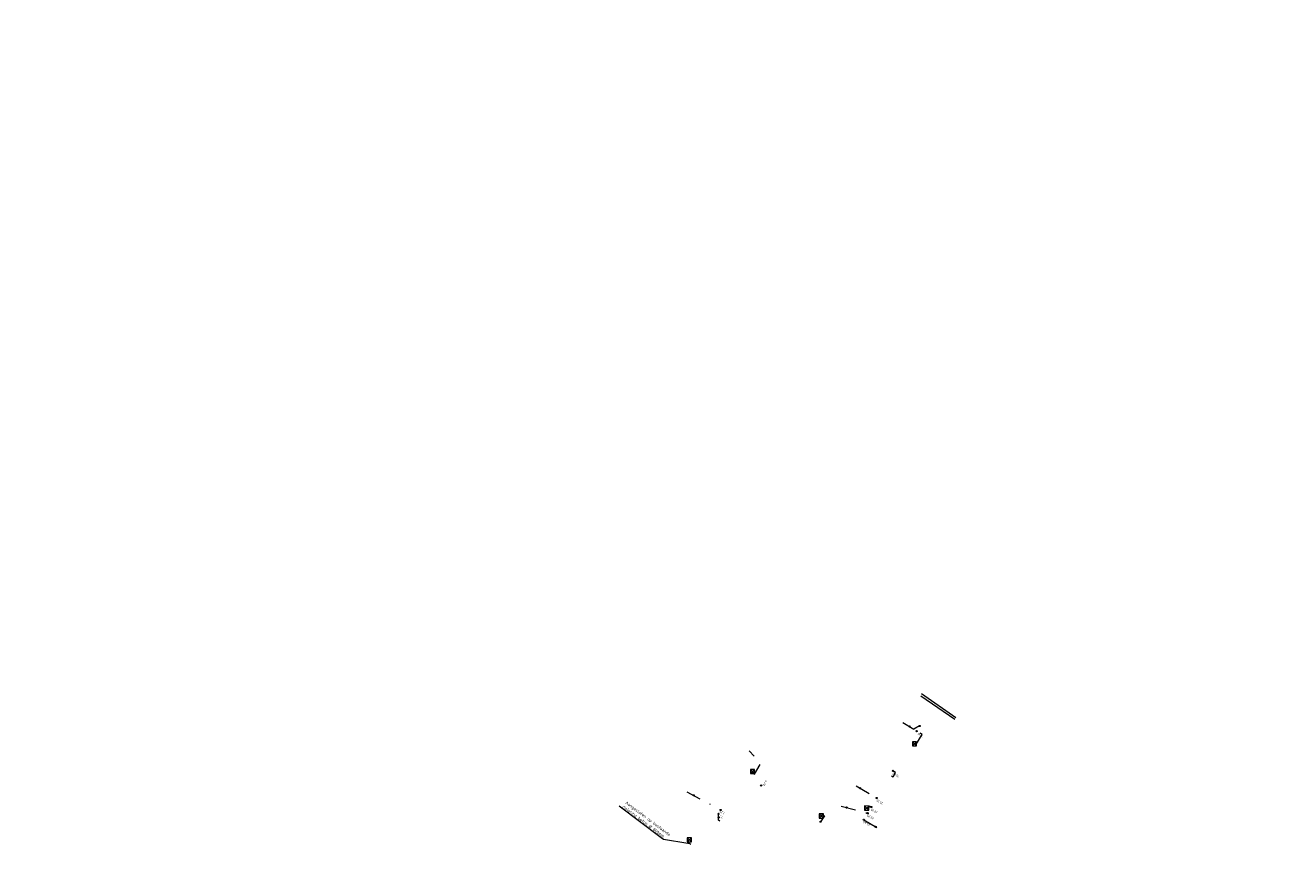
# Model space of a CAD drawing. Header units: inches. Extents: x 0 to 191500, y 0 to 342750.
# Tile 473 of 547: x 188728 to 188938, y 334311 to 334448. Entities that reach past the tile are written whole.
import ezdxf
from ezdxf import colors
from ezdxf.entities.mleader import LeaderData, LeaderLine
from ezdxf.math import Vec2, Vec3

# ---------------------------------------------------------------- set-up
doc = ezdxf.new("R2010")
doc.units = ezdxf.units.IN
doc.header["$MEASUREMENT"] = 0
doc.linetypes.add('RI-HWA_KOLKAANSLUITING', pattern=[4.3, 2.5, -1.8])
doc.linetypes.add('RI-VWA_HUISAANSLUITING', pattern=[6.1, 2.5, -1.8, 0, -1.8])
doc.layers.get('0').update_dxf_attribs({"lineweight": 20})
for name, color, linetype, lineweight in [('ECW', 150, 'Continuous', 20), ('N-WE-RI-GWA_RIOOLPUT_ONTSTOPPINGSPUT-G', 30, 'Continuous', 20), ('N-WE-RI-HWA_GOOT_LIJNGOOT-G', 220, 'Continuous', 20), ('N-WE-RI-HWA_KOLK-S', 150, 'Continuous', 20), ('N-WE-RI-HWA_KOLKAANSLUITING_PVC_160-G', 150, 'RI-HWA_KOLKAANSLUITING', 20), ('N-WE-RI-INLAAT', 7, 'Continuous', 20), ('N-WE-RI-VWA-MAATVOERING-T25', 30, 'Continuous', 20), ('N-WE-RI-VWA_HUISAANSLUITING_PVC_160-G', 20, 'RI-VWA_HUISAANSLUITING', 20), ('Tekst algemeen', 7, 'Continuous', 20)]:
    doc.layers.add(name, color=color, linetype=linetype, lineweight=lineweight)
doc.styles.add('NLCS-ISO-M200-T18', font='txt', dxfattribs={"height": 0.36})
doc.styles.add('NLCS-ISO-M200-T25', font='txt', dxfattribs={"height": 0.5})
picture_1 = doc.add_image_def('image1.ecw', size_in_pixel=(220000, 285000))

# ---------------------------------------------------------------- blocks, each defined once
blk = doc.blocks.new('A$C2C270354')
h = blk.add_hatch(color=256)
h.dxf.hatch_style = 1
edge = h.paths.add_edge_path()
edge.add_arc((0, 0), 0.1, 0, 360)
blk.add_circle((0, 0), 0.1)

msp = doc.modelspace()

# ---------------------------------------------------------------- linework, layer by layer
at = {"layer": 'N-WE-RI-GWA_RIOOLPUT_ONTSTOPPINGSPUT-G'}
for p, q in [((188874.82004, 334331.52611, 43.283), (188874.63979, 334331.43945, 43.283)), ((188874.68659, 334331.57291, 43.283), (188874.77324, 334331.39265, 43.283)), ((188838.91665, 334320.069), (188838.73639, 334319.98235)), ((188838.78319, 334320.1158), (188838.86985, 334319.93555)), ((188866.62533, 334321.26556, 41.31), (188866.44508, 334321.1789, 41.31)), ((188866.49188, 334321.31236, 41.31), (188866.57854, 334321.13211, 41.31)), ((188864.36624, 334318.0437, 43.471), (188864.18598, 334317.95705, 43.471)), ((188864.23278, 334318.0905, 43.471), (188864.31944, 334317.91025, 43.471)), ((188843.06659, 334316.3976), (188842.88634, 334316.31095)), ((188842.93314, 334316.4444), (188843.01979, 334316.26415)), ((188869.18991, 334314.84935, 84.781), (188869.00966, 334314.76269, 84.781)), ((188869.05646, 334314.89614, 84.781), (188869.14312, 334314.71589, 84.781))]:
    msp.add_line(p, q, dxfattribs=at)
for centre in [(188874.72992, 334331.48278, 43.283), (188838.82652, 334320.02567), (188866.53521, 334321.22223, 41.31), (188864.27611, 334318.00037, 43.471), (188842.97647, 334316.35427), (188869.09979, 334314.80602, 84.781)]:
    msp.add_circle(centre, 0.1, dxfattribs=at)
at = {"layer": 'N-WE-RI-HWA_GOOT_LIJNGOOT-G', "elevation": 43.176}
msp.add_lwpolyline([(188882.456, 334332.94), (188876.716, 334336.895)], dxfattribs=at)
at = {"layer": 'N-WE-RI-HWA_GOOT_LIJNGOOT-G'}
msp.add_polyline3d([(188876.63, 334336.601, 43.185), (188882.286, 334332.69, 43.174)], dxfattribs=at)
at = {"layer": 'N-WE-RI-HWA_KOLK-S'}
for p, q in [((188875.22293, 334328.95298, 43.24441), (188875.22143, 334328.25652, 43.24441)), ((188875.22143, 334328.25652, 43.24441), (188875.91938, 334328.95148, 43.24441)), ((188875.22143, 334328.25652, 43.24441), (188875.91788, 334328.25503, 43.24441)), ((188875.22293, 334328.95298, 43.24441), (188875.91788, 334328.25503, 43.24441)), ((188875.91938, 334328.95148, 43.24441), (188875.22293, 334328.95298, 43.24441)), ((188875.91788, 334328.25503, 43.24441), (188875.91938, 334328.95148, 43.24441)), ((188848.27328, 334324.34269, 46.136), (188848.27178, 334323.64624, 46.136)), ((188848.27178, 334323.64624, 46.136), (188848.96973, 334324.34119, 46.136)), ((188848.27178, 334323.64624, 46.136), (188848.96823, 334323.64474, 46.136)), ((188848.27328, 334324.34269, 46.136), (188848.96823, 334323.64474, 46.136)), ((188848.96973, 334324.34119, 46.136), (188848.27328, 334324.34269, 46.136)), ((188848.96823, 334323.64474, 46.136), (188848.96973, 334324.34119, 46.136)), ((188867.26325, 334318.26315, 43.42341), (188867.26175, 334317.5667, 43.42341)), ((188867.26175, 334317.5667, 43.42341), (188867.9597, 334318.26166, 43.42341)), ((188867.26175, 334317.5667, 43.42341), (188867.95821, 334317.5652, 43.42341)), ((188867.26325, 334318.26315, 43.42341), (188867.95821, 334317.5652, 43.42341)), ((188867.9597, 334318.26166, 43.42341), (188867.26325, 334318.26315, 43.42341)), ((188867.95821, 334317.5652, 43.42341), (188867.9597, 334318.26166, 43.42341)), ((188859.71928, 334316.93369, 46.136), (188859.71778, 334316.23724, 46.136)), ((188859.71778, 334316.23724, 46.136), (188860.41573, 334316.93219, 46.136)), ((188859.71778, 334316.23724, 46.136), (188860.41423, 334316.23574, 46.136)), ((188859.71928, 334316.93369, 46.136), (188860.41423, 334316.23574, 46.136)), ((188860.41573, 334316.93219, 46.136), (188859.71928, 334316.93369, 46.136)), ((188860.41423, 334316.23574, 46.136), (188860.41573, 334316.93219, 46.136)), ((188837.75606, 334312.98467, 44.23), (188837.75457, 334312.28821, 44.23)), ((188837.75457, 334312.28821, 44.23), (188838.45252, 334312.98317, 44.23)), ((188837.75457, 334312.28821, 44.23), (188838.45102, 334312.28672, 44.23)), ((188837.75606, 334312.98467, 44.23), (188838.45102, 334312.28672, 44.23)), ((188838.45252, 334312.98317, 44.23), (188837.75606, 334312.98467, 44.23)), ((188838.45102, 334312.28672, 44.23), (188838.45252, 334312.98317, 44.23))]:
    msp.add_line(p, q, dxfattribs=at)
at = {"layer": 'N-WE-RI-HWA_KOLKAANSLUITING_PVC_160-G', "flags": 128}
for points, elevation in [([(188875.65126, 334328.54516), (188875.79018, 334328.46237), (188876.81137, 334330.176), (188875.90858, 334330.71498)], 43.24441), ([(188848.56251, 334323.91243), (188848.49816, 334323.80445), (188848.92768, 334323.54849), (188849.95151, 334325.26656), (188849.93592, 334325.46595), (188848.0502, 334327.42427)], 46.136), ([(188871.755, 334323.277), (188872.00006, 334323.13097), (188872.41858, 334323.83327), (188871.96682, 334324.10041)], 43.297), ([(188868.38284, 334318.08623), (188868.10234, 334318.25338), (188867.81966, 334317.77901), (188867.69158, 334317.85533)], 41.31), ([(188860.125, 334316.666), (188860.25961, 334316.86299), (188860.57915, 334316.63995), (188859.93836, 334315.65087)], 46.136), ([(188838.00299, 334312.43441), (188837.88716, 334312.2226), (188838.37156, 334311.93353)], 44.23)]:
    msp.add_lwpolyline(points, dxfattribs=dict(at, elevation=elevation))
at = {"layer": 'N-WE-RI-VWA_HUISAANSLUITING_PVC_160-G', "flags": 128}
for points, elevation in [([(188873.61564, 334332.15241), (188875.45491, 334331.05074)], 43.283), ([(188876.41993, 334331.57308), (188875.45331, 334331.04805)], 41.31), ([(188865.85785, 334321.62808), (188869.27869, 334319.58954)], 41.31), ([(188863.34208, 334318.25569), (188867.76854, 334317.05538)], 43.471), ([(188867.12864, 334315.98159), (188869.63494, 334314.48803)], 41.31)]:
    msp.add_lwpolyline(points, dxfattribs=dict(at, elevation=elevation))
for points in [[(188837.68191, 334320.64201), (188843.31691, 334317.60774)], [(188843.1991, 334315.76398), (188842.97898, 334315.88251), (188842.97319, 334316.9694)]]:
    msp.add_lwpolyline(points, dxfattribs=at)

# ---------------------------------------------------------------- block references
at = {"layer": 'N-WE-RI-INLAAT', "rotation": 0.06357443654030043}
for p in [(188875.90858, 334330.71498, 43.517), (188876.41993, 334331.57308, 41.31), (188871.96682, 334324.10041, 43.517), (188850.04858, 334321.6844, 44.257), (188869.27869, 334319.58954, 41.31), (188843.31691, 334317.60774), (188868.38341, 334318.08717, 43.517), (188842.97319, 334316.9694), (188859.93836, 334315.65087, 46.136), (188867.12864, 334315.98159, 41.31), (188867.76854, 334317.05538, 41.31)]:
    msp.add_blockref('A$C2C270354', p, dxfattribs=at)

# ---------------------------------------------------------------- texts
at = {"layer": 'N-WE-RI-VWA-MAATVOERING-T25', "style": 'NLCS-ISO-M200-T18'}
for s, rotation, p in [('7.30', 150.3275102, (188877.03828, 334329.98528, 41.31)), ('15.00', 150.3275102, (188873.04366, 334323.282, 41.31)), ('4.00', 239.8246959, (188850.79417, 334322.58868)), ('20.25', 150.3275102, (188870.38357, 334318.81816, 41.31)), ('7.25', 150.3275102, (188844.08867, 334317.13069)), ('22.00', 150.3275102, (188869.46792, 334317.28164, 41.31)), ('7.75', 150.3275102, (188843.77255, 334316.45796)), ('24.45', 150.3275102, (188868.21381, 334315.17713, 41.31)), ('23.20', 150.3275102, (188868.86769, 334316.27439, 41.31))]:
    msp.add_text(s, height=0.36, rotation=rotation, dxfattribs=at).set_placement(p)

# ---------------------------------------------------------------- pictures from other files: only their frames are drawn
at = {"layer": 'ECW'}
image = msp.add_image(picture_1, insert=(180500, 328500), size_in_units=(11000, 14250), dxfattribs=at)
image.dxf.flags = 7

# ---------------------------------------------------------------- leaders
at = {"layer": 'Tekst algemeen'}
ml = msp.add_multileader_mtext('Standard', dxfattribs=at)
ml.set_content('Aangesloten op bestaande^Jriolering beton %%C 800mm', color=256, style='NLCS-ISO-M200-T25')
ml.set_leader_properties(color=256, linetype='ByLayer', lineweight=-1)
ml.build(insert=Vec2(0, 0))
ml.multileader.update_dxf_attribs({"text_left_attachment_type": 5, "text_right_attachment_type": 5, "dogleg_length": 0.5, "arrow_head_size": 0.5})
ctx = ml.context
ctx.base_point, ctx.char_height, ctx.arrow_head_size, ctx.landing_gap_size, ctx.plane_origin, ctx.plane_x_axis, ctx.plane_y_axis = Vec3(188825.04435, 334319.27098), 0.5, 0.5, 0.18, Vec3(-162891.20575, 180278.53099), Vec3(0.799796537, -0.600271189), Vec3(0.600271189, 0.799796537)
ctx.left_attachment, ctx.right_attachment = 5, 5
notes = []
notes.append((ctx, [(1, (1, 1, 0), (188833.80632, 334312.69487), (-0.799796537, 0.600271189), 0.5, [(0, [(188838.37156, 334311.93353)], 0, [])])]))
ctx.mtext.insert, ctx.mtext.text_direction, ctx.mtext.rotation, ctx.mtext.flow_direction = Vec3(188827.71449, 334319.1216), Vec3(0.799796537, -0.600271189), 5.639345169, 5
for ctx, leaders in notes:
    for number, flags, end, landing, length, lines in leaders:
        leader = LeaderData()
        leader.index, (leader.has_last_leader_line, leader.has_dogleg_vector, leader.attachment_direction) = number, flags
        leader.last_leader_point, leader.dogleg_vector, leader.dogleg_length = Vec3(end), Vec3(landing), length
        for number, points, colour, breaks in lines:
            line = LeaderLine()
            line.index, line.vertices, line.color, line.breaks = number, Vec3.list(points), colors.encode_raw_color(colour), breaks
            leader.lines.append(line)
        ctx.leaders.append(leader)

doc.saveas('drawing.dxf')
